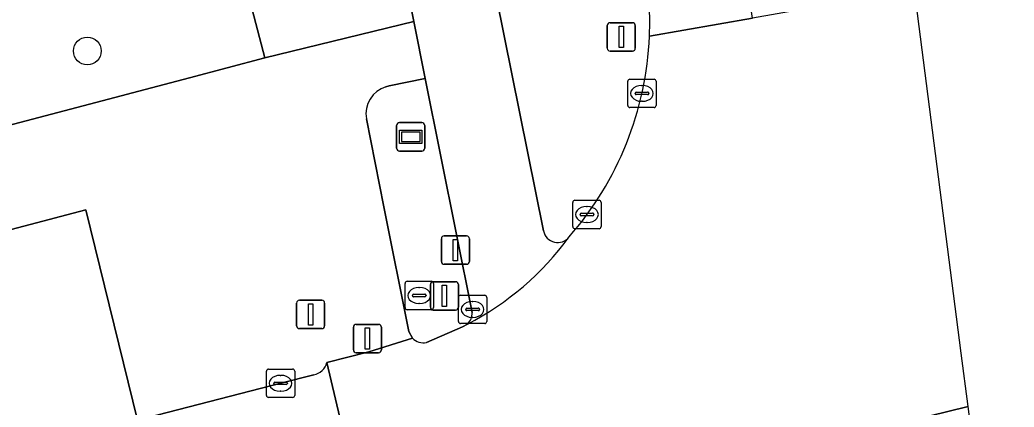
# Model space of a CAD drawing. Extents: x 160806 to 161707, y 383696 to 384148.
# Drawn here: x 161452.77 to 161487.84, y 383992.95 to 384006.6 of the extents above; entities that cross this region are included whole.
import ezdxf

# ---------------------------------------------------------------- set-up
doc = ezdxf.new("R2010")
doc.units = 0
for name, color, linetype in [('IMGEO_Berm_groen', 7, 'Continuous'), ('IMGEO_Boom', 7, 'Continuous'), ('IMGEO_Drukknoppaal', 7, 'Continuous'), ('IMGEO_Erf', 7, 'Continuous'), ('IMGEO_Fietspad_gesloten', 7, 'Continuous'), ('IMGEO_Kolk', 7, 'Continuous'), ('IMGEO_Lichtmast', 7, 'Continuous'), ('IMGEO_Rijbaan_lokaal_gesloten', 7, 'Continuous'), ('IMGEO_Rioolput', 7, 'Continuous'), ('IMGEO_Verkeerseiland_open', 7, 'Continuous'), ('IMGEO_Verkeersregelinstallatiepaal', 7, 'Continuous'), ('IMGEO_Voetpad_open', 7, 'Continuous'), ('IMGEO_Wegwijzer', 7, 'Continuous')]:
    doc.layers.add(name, color=color, linetype=linetype)

msp = doc.modelspace()

# ---------------------------------------------------------------- linework, layer by layer
at = {"layer": 'IMGEO_Berm_groen'}
msp.add_lwpolyline([(161464.941, 384030.258), (161465.695, 384026.915), (161466.511, 384022.591), (161471.245, 383999.163)], dxfattribs=at)
msp.add_lwpolyline([(161456.92, 383992.48), (161455.096, 383999.898), (161431.301, 383993.631), (161433.219, 383986.347), (161435.505, 383986.955), (161440.896, 383988.302), (161447.307, 383990.003), (161448.884, 383990.399)], close=True, dxfattribs=at)
for centre, radius, start, end in [((161463.637, 384006.501), 11.35, 357.5662, 11.2018), ((161463.56, 384006.491), 11.427, 318.696, 357.6313), ((161471.74, 383999.248), 0.503, 189.766, 323.4548)]:
    msp.add_arc(centre, radius, start, end, dxfattribs=at)
at = {"layer": 'IMGEO_Boom'}
msp.add_circle((161455.146, 384005.501), 0.489, dxfattribs=at)
at = {"layer": 'IMGEO_Drukknoppaal'}
for p, q in [((161467.738, 383998.981), (161468.528, 383998.981)), ((161468.528, 383998.981), (161467.738, 383998.981)), ((161467.638, 383998.081), (161467.638, 383998.881)), ((161467.638, 383998.881), (161467.638, 383998.081)), ((161468.628, 383998.881), (161468.628, 383998.081)), ((161468.628, 383998.081), (161468.628, 383998.881)), ((161468.528, 383997.981), (161467.738, 383997.981)), ((161467.738, 383997.981), (161468.528, 383997.981))]:
    msp.add_line(p, q, dxfattribs=at)
msp.add_lwpolyline([(161468.058, 383998.856), (161468.208, 383998.856), (161468.208, 383998.106), (161468.058, 383998.106), (161468.058, 383998.856)], dxfattribs=at)
for centre, start, end in [((161467.738, 383998.881), 90, 180), ((161467.738, 383998.881), 90, 180), ((161468.528, 383998.881), 0, 90), ((161468.528, 383998.881), 360, 90), ((161467.738, 383998.081), 180, 270), ((161467.738, 383998.081), 180, 270), ((161468.528, 383998.081), 270, 0), ((161468.528, 383998.081), 270, 0)]:
    msp.add_arc(centre, 0.1, start, end, dxfattribs=at)
at = {"layer": 'IMGEO_Erf'}
msp.add_lwpolyline([(161413.409, 383992.628), (161458.747, 384004.559), (161461.411, 384005.26), (161453.943, 384033.741), (161445.665, 384065.946), (161445.478, 384065.898), (161445.424, 384066.108), (161452.455, 384067.912), (161451.589, 384071.326), (161451.571, 384071.399), (161448.884, 384070.717), (161448.158, 384070.533), (161447.94, 384070.478), (161446.782, 384074.966), (161443.637, 384074.211), (161443.872, 384073.346), (161443.387, 384073.222), (161433.705, 384110.238), (161431.88, 384110.786), (161340.245, 384108.543), (161340.622, 384097.038), (161340.303, 384097.037), (161330.498, 384096.753)], dxfattribs=at)
at = {"layer": 'IMGEO_Fietspad_gesloten'}
for points in [[(161461.317, 384033.183), (161466.661, 384006.536), (161467.064, 384004.527), (161468.718, 383996.277)], [(161471.245, 383999.163), (161466.511, 384022.591), (161465.695, 384026.915), (161464.941, 384030.258)]]:
    msp.add_lwpolyline(points, dxfattribs=at)
for centre, radius, start, end in [((161463.902, 384004.93), 10.183, 297.2116, 324.0304), ((161471.74, 383999.248), 0.503, 189.766, 323.4548), ((161468.245, 383996.231), 0.475, 311.3583, 5.5792)]:
    msp.add_arc(centre, radius, start, end, dxfattribs=at)
at = {"layer": 'IMGEO_Kolk'}
for p, q in [((161474.212, 384003.579), (161474.212, 384004.431)), ((161474.287, 384004.505), (161475.139, 384004.505)), ((161474.7, 384004.285), (161474.725, 384004.285)), ((161475.213, 384004.431), (161475.213, 384003.579)), ((161474.471, 384003.999), (161474.471, 384004.011)), ((161474.909, 384003.962), (161474.511, 384003.962)), ((161474.514, 384004.048), (161474.912, 384004.048)), ((161474.955, 384004.011), (161474.955, 384003.999)), ((161475.139, 384003.505), (161474.287, 384003.505)), ((161474.723, 384003.725), (161474.698, 384003.725)), ((161472.272, 383999.309), (161472.272, 384000.161)), ((161472.347, 384000.235), (161473.199, 384000.235)), ((161472.76, 384000.015), (161472.785, 384000.015)), ((161473.273, 384000.161), (161473.273, 383999.309)), ((161472.531, 383999.729), (161472.531, 383999.741)), ((161472.969, 383999.692), (161472.571, 383999.692)), ((161472.574, 383999.778), (161472.972, 383999.778)), ((161473.015, 383999.741), (161473.015, 383999.729)), ((161472.783, 383999.455), (161472.758, 383999.455)), ((161473.199, 383999.235), (161472.347, 383999.235)), ((161461.464, 383993.359), (161461.464, 383994.211)), ((161461.539, 383994.285), (161462.391, 383994.285)), ((161461.952, 383994.065), (161461.977, 383994.065)), ((161462.465, 383994.211), (161462.465, 383993.359)), ((161461.723, 383993.779), (161461.723, 383993.791)), ((161462.161, 383993.742), (161461.763, 383993.742)), ((161461.766, 383993.828), (161462.164, 383993.828)), ((161462.207, 383993.791), (161462.207, 383993.779)), ((161461.975, 383993.505), (161461.95, 383993.505)), ((161462.391, 383993.285), (161461.539, 383993.285))]:
    msp.add_line(p, q, dxfattribs=at)
for points in [[(161474.212, 384003.579), (161474.212, 384004.431)], [(161474.287, 384004.505), (161475.139, 384004.505)], [(161475.213, 384004.431), (161475.213, 384003.579)], [(161475.139, 384003.505), (161474.287, 384003.505)], [(161472.272, 383999.309), (161472.272, 384000.161)], [(161472.347, 384000.235), (161473.199, 384000.235)], [(161473.273, 384000.161), (161473.273, 383999.309)], [(161473.199, 383999.235), (161472.347, 383999.235)], [(161461.464, 383993.359), (161461.464, 383994.211)], [(161461.539, 383994.285), (161462.391, 383994.285)], [(161462.465, 383994.211), (161462.465, 383993.359)], [(161462.391, 383993.285), (161461.539, 383993.285)]]:
    msp.add_lwpolyline(points, dxfattribs=at)
for centre, radius, start, end in [((161474.289, 384004.429), 0.0765, 91.552, 178.448), ((161474.289, 384004.429), 0.0765, 91.552, 178.448), ((161475.137, 384004.429), 0.0765, 1.552, 88.448), ((161475.137, 384004.429), 0.0765, 1.552, 88.448), ((161474.511, 384004.008), 0.0403, 85.8775, 175.7526), ((161474.508, 384003.998), 0.0366, 178.938, 274.7102), ((161474.912, 384004.005), 0.043, 264.8664, 352.4533), ((161474.916, 384004.01), 0.0386, 1.7309, 96.639), ((161474.289, 384003.581), 0.0765, 181.552, 268.448), ((161474.289, 384003.581), 0.0765, 181.552, 268.448), ((161475.137, 384003.581), 0.0765, 271.552, 358.448), ((161475.137, 384003.581), 0.0765, 271.552, 358.448), ((161472.349, 384000.159), 0.0765, 91.552, 178.448), ((161472.349, 384000.159), 0.0765, 91.552, 178.448), ((161473.197, 384000.159), 0.0765, 1.552, 88.448), ((161473.197, 384000.159), 0.0765, 1.552, 88.448), ((161472.571, 383999.738), 0.0403, 85.8775, 175.7526), ((161472.568, 383999.728), 0.0366, 178.938, 274.7102), ((161472.972, 383999.735), 0.043, 264.8664, 352.4533), ((161472.976, 383999.74), 0.0386, 1.7309, 96.639), ((161472.349, 383999.311), 0.0765, 181.552, 268.448), ((161472.349, 383999.311), 0.0765, 181.552, 268.448), ((161473.197, 383999.311), 0.0765, 271.552, 358.448), ((161473.197, 383999.311), 0.0765, 271.552, 358.448), ((161461.541, 383994.209), 0.0765, 91.552, 178.448), ((161461.541, 383994.209), 0.0765, 91.552, 178.448), ((161462.389, 383994.209), 0.0765, 1.552, 88.448), ((161462.389, 383994.209), 0.0765, 1.552, 88.448), ((161461.763, 383993.788), 0.0403, 85.8775, 175.7526), ((161461.76, 383993.778), 0.0366, 178.938, 274.7102), ((161462.164, 383993.785), 0.043, 264.8664, 352.4533), ((161462.168, 383993.79), 0.0386, 1.7309, 96.639), ((161461.541, 383993.361), 0.0765, 181.552, 268.448), ((161461.541, 383993.361), 0.0765, 181.552, 268.448), ((161462.389, 383993.361), 0.0765, 271.552, 358.448), ((161462.389, 383993.361), 0.0765, 271.552, 358.448)]:
    msp.add_arc(centre, radius, start, end, dxfattribs=at)
for centre, major_axis, ratio, start_param, end_param in [((161474.699, 384004.005), (-0.387, 0.002), 0.722429, 4.712389, 7.853982), ((161474.724, 384004.005), (-0.39, 0.002), 0.717154, 1.570796, 4.712389), ((161472.759, 383999.735), (-0.387, 0.002), 0.722429, 4.712389, 7.853982), ((161472.784, 383999.735), (-0.39, 0.002), 0.717154, 1.570796, 4.712389), ((161461.951, 383993.785), (-0.387, 0.002), 0.722429, 4.712389, 7.853982), ((161461.976, 383993.785), (-0.39, 0.002), 0.717154, 1.570796, 4.712389)]:
    msp.add_ellipse(centre, major_axis=major_axis, ratio=ratio, start_param=start_param, end_param=end_param, dxfattribs=at)
at = {"layer": 'IMGEO_Lichtmast'}
for p, q in [((161462.53, 383995.813), (161462.53, 383996.613)), ((161462.53, 383996.613), (161462.53, 383995.813)), ((161462.63, 383996.713), (161463.42, 383996.713)), ((161463.42, 383996.713), (161462.63, 383996.713)), ((161463.52, 383996.613), (161463.52, 383995.813)), ((161463.52, 383995.813), (161463.52, 383996.613)), ((161463.42, 383995.713), (161462.63, 383995.713)), ((161462.63, 383995.713), (161463.42, 383995.713))]:
    msp.add_line(p, q, dxfattribs=at)
msp.add_lwpolyline([(161462.95, 383996.588), (161463.1, 383996.588), (161463.1, 383995.838), (161462.95, 383995.838), (161462.95, 383996.588)], dxfattribs=at)
for centre, start, end in [((161462.63, 383996.613), 90, 180), ((161462.63, 383996.613), 90, 180), ((161463.42, 383996.613), 0, 90), ((161463.42, 383996.613), 360, 90), ((161462.63, 383995.813), 180, 270), ((161462.63, 383995.813), 180, 270), ((161463.42, 383995.813), 270, 0), ((161463.42, 383995.813), 270, 0)]:
    msp.add_arc(centre, 0.1, start, end, dxfattribs=at)
at = {"layer": 'IMGEO_Rijbaan_lokaal_gesloten'}
for points in [[(161474.977, 384006.019), (161478.613, 384006.656), (161476.476, 384020.524), (161476.002, 384024.41), (161475.02, 384032.087), (161473.736, 384043.679), (161472.448, 384059.244), (161472.026, 384066.063), (161471.516, 384078.495), (161471.308, 384089.224), (161471.383, 384105.66), (161471.39, 384105.862)], [(161486.217, 383992.966), (161485.975, 383994.845), (161484.326, 384007.657), (161482.087, 384007.265), (161478.613, 384006.656), (161474.977, 384006.019)], [(161468.559, 383995.874), (161468.379, 383995.776), (161467.112, 383995.221)], [(161466.621, 383995.378), (161465.074, 383994.893), (161463.6, 383994.516), (161464.472, 383990.836), (161465.227, 383987.648), (161465.535, 383986.348), (161468.496, 383987.595), (161469.777, 383988.16), (161473.329, 383989.633), (161479.891, 383991.232), (161480.449, 383991.368), (161482.102, 383991.959), (161486.217, 383992.966)], [(161409.072, 383976.597), (161453.394, 383987.997), (161464.472, 383990.836), (161463.6, 383994.516)], [(161463.14, 383994.079), (161461.97, 383993.787), (161456.92, 383992.48)], [(161487.841, 383980.35), (161486.217, 383992.966), (161482.102, 383991.959), (161480.449, 383991.368)]]:
    msp.add_lwpolyline(points, dxfattribs=at)
for centre, radius, start, end in [((161463.637, 384006.501), 11.35, 357.5662, 11.2018), ((161463.56, 384006.491), 11.427, 318.696, 357.6313), ((161463.902, 384004.93), 10.183, 297.2116, 324.0304), ((161467.006, 383995.735), 0.525, 222.8426, 281.6935), ((161463.003, 383994.683), 0.62, 282.7381, 344.3243)]:
    msp.add_arc(centre, radius, start, end, dxfattribs=at)
at = {"layer": 'IMGEO_Rioolput'}
for p, q in [((161466.355, 383996.454), (161466.355, 383997.306)), ((161466.43, 383997.38), (161467.282, 383997.38)), ((161466.843, 383997.16), (161466.868, 383997.16)), ((161467.356, 383997.306), (161467.356, 383996.454)), ((161466.614, 383996.874), (161466.614, 383996.886)), ((161467.052, 383996.837), (161466.654, 383996.837)), ((161466.657, 383996.923), (161467.055, 383996.923)), ((161467.098, 383996.886), (161467.098, 383996.874)), ((161468.238, 383995.963), (161468.238, 383996.815)), ((161468.313, 383996.889), (161469.165, 383996.889)), ((161469.239, 383996.815), (161469.239, 383995.963)), ((161466.866, 383996.6), (161466.841, 383996.6)), ((161468.726, 383996.669), (161468.751, 383996.669)), ((161467.282, 383996.38), (161466.43, 383996.38)), ((161468.497, 383996.383), (161468.497, 383996.395)), ((161468.935, 383996.346), (161468.537, 383996.346)), ((161468.54, 383996.432), (161468.938, 383996.432)), ((161468.749, 383996.109), (161468.724, 383996.109)), ((161468.981, 383996.395), (161468.981, 383996.383)), ((161469.165, 383995.889), (161468.313, 383995.889))]:
    msp.add_line(p, q, dxfattribs=at)
for points in [[(161466.355, 383996.454), (161466.355, 383997.306)], [(161466.43, 383997.38), (161467.282, 383997.38)], [(161467.356, 383997.306), (161467.356, 383996.454)], [(161468.238, 383995.963), (161468.238, 383996.815)], [(161468.313, 383996.889), (161469.165, 383996.889)], [(161469.239, 383996.815), (161469.239, 383995.963)], [(161467.282, 383996.38), (161466.43, 383996.38)], [(161469.165, 383995.889), (161468.313, 383995.889)]]:
    msp.add_lwpolyline(points, dxfattribs=at)
for centre, radius, start, end in [((161466.432, 383997.304), 0.0765, 91.552, 178.448), ((161466.432, 383997.304), 0.0765, 91.552, 178.448), ((161467.28, 383997.304), 0.0765, 1.552, 88.448), ((161467.28, 383997.304), 0.0765, 1.552, 88.448), ((161466.654, 383996.883), 0.0403, 85.8775, 175.7526), ((161466.651, 383996.873), 0.0366, 178.938, 274.7102), ((161467.055, 383996.88), 0.043, 264.8664, 352.4533), ((161467.059, 383996.885), 0.0386, 1.7309, 96.639), ((161468.315, 383996.813), 0.0765, 91.552, 178.448), ((161468.315, 383996.813), 0.0765, 91.552, 178.448), ((161469.163, 383996.813), 0.0765, 1.552, 88.448), ((161469.163, 383996.813), 0.0765, 1.552, 88.448), ((161466.432, 383996.456), 0.0765, 181.552, 268.448), ((161466.432, 383996.456), 0.0765, 181.552, 268.448), ((161467.28, 383996.456), 0.0765, 271.552, 358.448), ((161467.28, 383996.456), 0.0765, 271.552, 358.448), ((161468.537, 383996.392), 0.0403, 85.8775, 175.7526), ((161468.534, 383996.382), 0.0366, 178.938, 274.7102), ((161468.938, 383996.389), 0.043, 264.8664, 352.4533), ((161468.942, 383996.394), 0.0386, 1.7309, 96.639), ((161468.315, 383995.965), 0.0765, 181.552, 268.448), ((161468.315, 383995.965), 0.0765, 181.552, 268.448), ((161469.163, 383995.965), 0.0765, 271.552, 358.448), ((161469.163, 383995.965), 0.0765, 271.552, 358.448)]:
    msp.add_arc(centre, radius, start, end, dxfattribs=at)
for centre, major_axis, ratio, start_param, end_param in [((161466.842, 383996.88), (-0.387, 0.002), 0.722429, 4.712389, 7.853982), ((161466.867, 383996.88), (-0.39, 0.002), 0.717154, 1.570796, 4.712389), ((161468.725, 383996.389), (-0.387, 0.002), 0.722429, 4.712389, 7.853982), ((161468.75, 383996.389), (-0.39, 0.002), 0.717154, 1.570796, 4.712389)]:
    msp.add_ellipse(centre, major_axis=major_axis, ratio=ratio, start_param=start_param, end_param=end_param, dxfattribs=at)
at = {"layer": 'IMGEO_Verkeerseiland_open'}
for points in [[(161467.064, 384004.527), (161465.795, 384004.268), (161465.683, 384004.241)], [(161468.718, 383996.277), (161467.064, 384004.527)], [(161464.991, 384003.104), (161465.613, 384000), (161466.493, 383995.611), (161466.621, 383995.378)], [(161467.112, 383995.221), (161468.379, 383995.776), (161468.559, 383995.874)]]:
    msp.add_lwpolyline(points, dxfattribs=at)
for centre, radius, start, end in [((161465.972, 384003.286), 0.998, 106.8566, 190.4924), ((161468.245, 383996.231), 0.475, 311.3583, 5.5792), ((161467.006, 383995.735), 0.525, 222.8426, 281.6935)]:
    msp.add_arc(centre, radius, start, end, dxfattribs=at)
at = {"layer": 'IMGEO_Verkeersregelinstallatiepaal'}
for p, q in [((161473.486, 384005.597), (161473.486, 384006.397)), ((161473.486, 384006.397), (161473.486, 384005.597)), ((161473.586, 384006.497), (161474.376, 384006.497)), ((161474.376, 384006.497), (161473.586, 384006.497)), ((161474.476, 384006.397), (161474.476, 384005.597)), ((161474.476, 384005.597), (161474.476, 384006.397)), ((161474.376, 384005.497), (161473.586, 384005.497)), ((161473.586, 384005.497), (161474.376, 384005.497)), ((161467.251, 383996.467), (161467.251, 383997.267)), ((161467.251, 383997.267), (161467.251, 383996.467)), ((161467.351, 383997.367), (161468.141, 383997.367)), ((161468.141, 383997.367), (161467.351, 383997.367)), ((161468.241, 383997.267), (161468.241, 383996.467)), ((161468.241, 383996.467), (161468.241, 383997.267)), ((161468.141, 383996.367), (161467.351, 383996.367)), ((161467.351, 383996.367), (161468.141, 383996.367)), ((161464.533, 383994.963), (161464.533, 383995.763)), ((161464.533, 383995.763), (161464.533, 383994.963)), ((161464.633, 383995.863), (161465.423, 383995.863)), ((161465.423, 383995.863), (161464.633, 383995.863)), ((161465.523, 383995.763), (161465.523, 383994.963)), ((161465.523, 383994.963), (161465.523, 383995.763)), ((161465.423, 383994.863), (161464.633, 383994.863)), ((161464.633, 383994.863), (161465.423, 383994.863))]:
    msp.add_line(p, q, dxfattribs=at)
for points in [[(161473.906, 384006.372), (161474.056, 384006.372), (161474.056, 384005.622), (161473.906, 384005.622), (161473.906, 384006.372)], [(161467.671, 383997.242), (161467.821, 383997.242), (161467.821, 383996.492), (161467.671, 383996.492), (161467.671, 383997.242)], [(161464.953, 383995.738), (161465.103, 383995.738), (161465.103, 383994.988), (161464.953, 383994.988), (161464.953, 383995.738)]]:
    msp.add_lwpolyline(points, dxfattribs=at)
for centre, start, end in [((161473.586, 384006.397), 90, 180), ((161473.586, 384006.397), 90, 180), ((161474.376, 384006.397), 0, 90), ((161474.376, 384006.397), 360, 90), ((161473.586, 384005.597), 180, 270), ((161473.586, 384005.597), 180, 270), ((161474.376, 384005.597), 270, 0), ((161474.376, 384005.597), 270, 0), ((161467.351, 383997.267), 90, 180), ((161467.351, 383997.267), 90, 180), ((161468.141, 383997.267), 0, 90), ((161468.141, 383997.267), 360, 90), ((161467.351, 383996.467), 180, 270), ((161467.351, 383996.467), 180, 270), ((161468.141, 383996.467), 270, 0), ((161468.141, 383996.467), 270, 0), ((161464.633, 383995.763), 90, 180), ((161464.633, 383995.763), 90, 180), ((161465.423, 383995.763), 0, 90), ((161465.423, 383995.763), 360, 90), ((161464.633, 383994.963), 180, 270), ((161464.633, 383994.963), 180, 270), ((161465.423, 383994.963), 270, 0), ((161465.423, 383994.963), 270, 0)]:
    msp.add_arc(centre, 0.1, start, end, dxfattribs=at)
at = {"layer": 'IMGEO_Voetpad_open'}
for points in [[(161431.756, 384115.148), (161432.066, 384111.288), (161434.136, 384110.646), (161440.182, 384087.457), (161443.376, 384088.28), (161443.023, 384089.661), (161443.155, 384089.695), (161439.647, 384103.175), (161439.979, 384103.263), (161449.526, 384105.786), (161453.037, 384092.237), (161449.52, 384091.303), (161454.442, 384072.066), (161451.589, 384071.326), (161452.455, 384067.912), (161452.51, 384067.699), (161455.545, 384056.024), (161452.329, 384055.186), (161457.586, 384034.675), (161454.524, 384033.89), (161453.943, 384033.741), (161461.411, 384005.26), (161466.661, 384006.536), (161461.317, 384033.183)], [(161465.683, 384004.241), (161465.795, 384004.268), (161467.064, 384004.527), (161466.661, 384006.536), (161461.411, 384005.26), (161458.747, 384004.559), (161413.409, 383992.628)], [(161463.6, 383994.516), (161465.074, 383994.893), (161466.621, 383995.378), (161466.493, 383995.611), (161465.613, 384000), (161464.991, 384003.104)], [(161414.805, 383989.287), (161430.551, 383993.434), (161431.301, 383993.631), (161455.096, 383999.898), (161456.92, 383992.48), (161461.97, 383993.787), (161463.14, 383994.079)]]:
    msp.add_lwpolyline(points, dxfattribs=at)
for centre, radius, start, end in [((161465.972, 384003.286), 0.998, 106.8566, 190.4924), ((161463.003, 383994.683), 0.62, 282.7381, 344.3243)]:
    msp.add_arc(centre, radius, start, end, dxfattribs=at)
at = {"layer": 'IMGEO_Wegwijzer'}
for p, q in [((161466.06, 384002.074), (161466.06, 384002.874)), ((161466.06, 384002.874), (161466.06, 384002.074)), ((161466.16, 384002.974), (161466.95, 384002.974)), ((161466.95, 384002.974), (161466.16, 384002.974)), ((161467.05, 384002.874), (161467.05, 384002.074)), ((161467.05, 384002.074), (161467.05, 384002.874)), ((161466.95, 384001.974), (161466.16, 384001.974)), ((161466.16, 384001.974), (161466.95, 384001.974))]:
    msp.add_line(p, q, dxfattribs=at)
for points in [[(161466.161, 384002.706), (161466.949, 384002.706), (161466.949, 384002.242), (161466.161, 384002.242), (161466.161, 384002.706)], [(161466.226, 384002.641), (161466.226, 384002.307), (161466.884, 384002.307), (161466.884, 384002.641), (161466.226, 384002.641)]]:
    msp.add_lwpolyline(points, dxfattribs=at)
for centre, start, end in [((161466.16, 384002.874), 90, 180), ((161466.16, 384002.874), 90, 180), ((161466.95, 384002.874), 0, 90), ((161466.95, 384002.874), 360, 90), ((161466.16, 384002.074), 180, 270), ((161466.16, 384002.074), 180, 270), ((161466.95, 384002.074), 270, 0), ((161466.95, 384002.074), 270, 0)]:
    msp.add_arc(centre, 0.1, start, end, dxfattribs=at)

doc.saveas('drawing.dxf')
